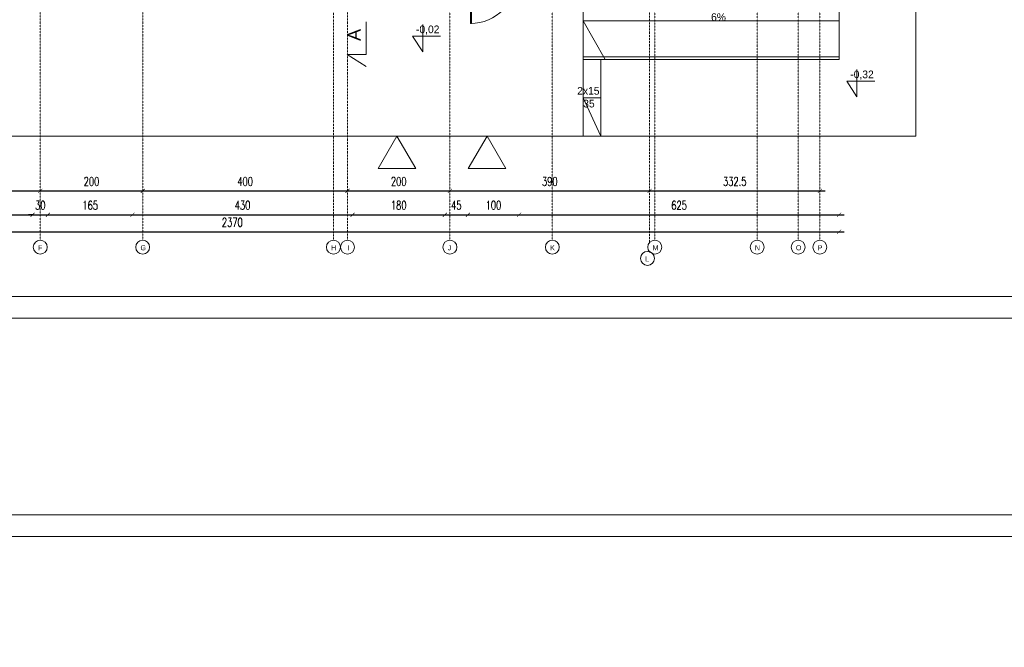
# Model space of a CAD drawing. Header units: millimetres. Extents: x -115268 to 140687, y -37779 to 24471.
# Tile 263 of 311: x 52450 to 54373, y 14726 to 15953. Entities that reach past the tile are written whole.
import ezdxf
from ezdxf.enums import TextEntityAlignment as Align

# ---------------------------------------------------------------- set-up
doc = ezdxf.new("R2010")
doc.units = ezdxf.units.MM
doc.header["$PDMODE"] = 2
doc.header["$PDSIZE"] = 1
doc.linetypes.add('AUSGEZOGEN', pattern=[0])
doc.linetypes.add('DASHDOT', pattern=[1, 0.5, -0.25, 0, -0.25])
doc.layers.get('0').update_dxf_attribs({"lineweight": 9})
for name, color, linetype, lineweight in [('A stolarka', 4, 'Continuous', 9), ('A_CIENKA', 7, 'Continuous', 9), ('A_HATCH', 8, 'Continuous', 9), ('A_OSIE', 1, 'DASHDOT', 9)]:
    doc.layers.add(name, color=color, linetype=linetype, lineweight=lineweight)
doc.layers.add('A_WYMIAR', color=253, linetype='Continuous', lineweight=5, transparency=0.2)
doc.styles.add('Arial', font='arial.ttf')
doc.styles.add('romans 1-100', font='romans.shx', dxfattribs={"width": 0.7, "height": 17})
doc.dimstyles.new('___SKALA_1_100', dxfattribs={"dimscale": 10, "dimtxt": 17, "dimasz": 0.8, "dimexe": 2, "dimexo": 2, "dimgap": 1, "dimtad": 1, "dimdec": 4, "dimrnd": 0.5, "dimdsep": 46, "dimtxsty": 'romans 1-100', "dimblk": 'ARCHTICK', "dimcen": 0.1, "dimdle": 1, "dimse1": 1, "dimse2": 1, "dimadec": 0, "dimazin": 0, "dimtfac": 1, "dimtdec": 4, "dimtix": 1, "dimtmove": 0, "dimatfit": 3, "dimldrblk": 'ARCHTICK', "dimfxl": 6, "dimfxlon": 1, "dimtolj": 1, "dimarcsym": 0})

# ---------------------------------------------------------------- blocks, each defined once
blk = doc.blocks.new('AnonymMegaMac_nNn046')
at = {"layer": 'A stolarka', "color": 3, "linetype": 'AUSGEZOGEN', "lineweight": 0}
blk.add_line((39330.3, -9107.1), (39330.3, -9092.1), dxfattribs=at)
at = {"layer": 'A stolarka', "color": 7, "linetype": 'AUSGEZOGEN', "lineweight": 0}
for points in [[(39280.3, -9094.6), (39285.3, -9094.6), (39285.3, -9104.6), (39280.3, -9104.6)], [(39375.3, -9094.6), (39380.3, -9094.6), (39380.3, -9104.6), (39375.3, -9104.6)], [(39285.3, -9104.6), (39287.3, -9104.6), (39287.3, -9194.6), (39285.3, -9194.6)]]:
    blk.add_lwpolyline(points, close=True, dxfattribs=at)
at = {"layer": 'A stolarka', "color": 8, "linetype": 'AUSGEZOGEN', "lineweight": 0}
blk.add_arc((39285.3, -9104.6), 90, 270, 360, dxfattribs=at)
blk = doc.blocks.new('_ArchTick')
at = {"color": 0, "linetype": 'ByBlock', "const_width": 0.15}
blk.add_lwpolyline([(-0.5, -0.5), (0.5, 0.5)], dxfattribs=at)
blk = doc.blocks.new('*D933')
at = {"layer": 'A_WYMIAR', "color": 0, "lineweight": -2, "transparency": 16777216}
blk.add_line((51670.5, 15538.3), (54060.5, 15538.3), dxfattribs=at)
at = {"layer": 'Defpoints', "color": 0, "transparency": 16777216}
for p in [(51680.5, 18229.6), (54050.5, 16629.6), (54050.5, 15538.3)]:
    blk.add_point(p, dxfattribs=at)
at = {"layer": 'A_WYMIAR', "color": 0, "lineweight": -2, "transparency": 16777216, "xscale": 8, "yscale": 8, "zscale": 8, "rotation": 180}
blk.add_blockref('_ArchTick', (51680.5, 15538.3), dxfattribs=at)
at = {"layer": 'A_WYMIAR', "color": 0, "lineweight": -2, "transparency": 16777216, "xscale": 8, "yscale": 8, "zscale": 8}
blk.add_blockref('_ArchTick', (54050.5, 15538.3), dxfattribs=at)
at = {"layer": 'A_WYMIAR', "color": 0, "transparency": 16777216, "insert": (52865.5, 15556.8), "char_height": 17, "attachment_point": 5, "style": 'romans 1-100'}
blk.add_mtext('\\A1;2370', dxfattribs=at)
blk = doc.blocks.new('*D942')
at = {"layer": 'A_WYMIAR', "color": 0, "lineweight": -2, "transparency": 16777216}
blk.add_line((52295.5, 15571.6), (52485.5, 15571.6), dxfattribs=at)
at = {"layer": 'Defpoints', "color": 0, "transparency": 16777216}
for p in [(52305.5, 15902.5), (52475.5, 15902.5), (52475.5, 15571.6)]:
    blk.add_point(p, dxfattribs=at)
at = {"layer": 'A_WYMIAR', "color": 0, "lineweight": -2, "transparency": 16777216, "xscale": 8, "yscale": 8, "zscale": 8, "rotation": 180}
blk.add_blockref('_ArchTick', (52305.5, 15571.6), dxfattribs=at)
at = {"layer": 'A_WYMIAR', "color": 0, "lineweight": -2, "transparency": 16777216, "xscale": 8, "yscale": 8, "zscale": 8}
blk.add_blockref('_ArchTick', (52475.5, 15571.6), dxfattribs=at)
at = {"layer": 'A_WYMIAR', "color": 0, "transparency": 16777216, "insert": (52390.5, 15590.1), "char_height": 17, "attachment_point": 5, "style": 'romans 1-100'}
blk.add_mtext('\\A1;170', dxfattribs=at)
blk = doc.blocks.new('*D943')
at = {"layer": 'A_WYMIAR', "color": 0, "lineweight": -2, "transparency": 16777216}
for p, q in [((52475.5, 15571.6), (52467.5, 15571.6)), ((52475.5, 15571.6), (52505.5, 15571.6)), ((52505.5, 15571.6), (52513.5, 15571.6))]:
    blk.add_line(p, q, dxfattribs=at)
at = {"layer": 'Defpoints', "color": 0, "transparency": 16777216}
for p in [(52475.5, 15902.5), (52505.5, 15902.5), (52505.5, 15571.6)]:
    blk.add_point(p, dxfattribs=at)
at = {"layer": 'A_WYMIAR', "color": 0, "lineweight": -2, "transparency": 16777216, "xscale": 8, "yscale": 8, "zscale": 8}
blk.add_blockref('_ArchTick', (52475.5, 15571.6), dxfattribs=at)
at = {"layer": 'A_WYMIAR', "color": 0, "lineweight": -2, "transparency": 16777216, "xscale": 8, "yscale": 8, "zscale": 8, "rotation": 180}
blk.add_blockref('_ArchTick', (52505.5, 15571.6), dxfattribs=at)
at = {"layer": 'A_WYMIAR', "color": 0, "transparency": 16777216, "insert": (52490.5, 15590.1), "char_height": 17, "attachment_point": 5, "style": 'romans 1-100'}
blk.add_mtext('\\A1;30', dxfattribs=at)
blk = doc.blocks.new('*D944')
at = {"layer": 'A_WYMIAR', "color": 0, "lineweight": -2, "transparency": 16777216}
blk.add_line((52495.5, 15571.6), (52680.5, 15571.6), dxfattribs=at)
at = {"layer": 'Defpoints', "color": 0, "transparency": 16777216}
for p in [(52505.5, 15902.5), (52670.5, 15902.5), (52670.5, 15571.6)]:
    blk.add_point(p, dxfattribs=at)
at = {"layer": 'A_WYMIAR', "color": 0, "lineweight": -2, "transparency": 16777216, "xscale": 8, "yscale": 8, "zscale": 8, "rotation": 180}
blk.add_blockref('_ArchTick', (52505.5, 15571.6), dxfattribs=at)
at = {"layer": 'A_WYMIAR', "color": 0, "lineweight": -2, "transparency": 16777216, "xscale": 8, "yscale": 8, "zscale": 8}
blk.add_blockref('_ArchTick', (52670.5, 15571.6), dxfattribs=at)
at = {"layer": 'A_WYMIAR', "color": 0, "transparency": 16777216, "insert": (52588, 15590.1), "char_height": 17, "attachment_point": 5, "style": 'romans 1-100'}
blk.add_mtext('\\A1;165', dxfattribs=at)
blk = doc.blocks.new('*D945')
at = {"layer": 'A_WYMIAR', "color": 0, "lineweight": -2, "transparency": 16777216}
blk.add_line((52660.5, 15571.6), (53110.5, 15571.6), dxfattribs=at)
at = {"layer": 'Defpoints', "color": 0, "transparency": 16777216}
for p in [(52670.5, 15902.5), (53100.5, 15822.5), (53100.5, 15571.6)]:
    blk.add_point(p, dxfattribs=at)
at = {"layer": 'A_WYMIAR', "color": 0, "lineweight": -2, "transparency": 16777216, "xscale": 8, "yscale": 8, "zscale": 8, "rotation": 180}
blk.add_blockref('_ArchTick', (52670.5, 15571.6), dxfattribs=at)
at = {"layer": 'A_WYMIAR', "color": 0, "lineweight": -2, "transparency": 16777216, "xscale": 8, "yscale": 8, "zscale": 8}
blk.add_blockref('_ArchTick', (53100.5, 15571.6), dxfattribs=at)
at = {"layer": 'A_WYMIAR', "color": 0, "transparency": 16777216, "insert": (52885.5, 15590.1), "char_height": 17, "attachment_point": 5, "style": 'romans 1-100'}
blk.add_mtext('\\A1;430', dxfattribs=at)
blk = doc.blocks.new('*D946')
at = {"layer": 'A_WYMIAR', "color": 0, "lineweight": -2, "transparency": 16777216}
blk.add_line((53090.5, 15571.6), (53290.5, 15571.6), dxfattribs=at)
at = {"layer": 'Defpoints', "color": 0, "transparency": 16777216}
for p in [(53100.5, 15822.5), (53280.5, 15822.5), (53280.5, 15571.6)]:
    blk.add_point(p, dxfattribs=at)
at = {"layer": 'A_WYMIAR', "color": 0, "lineweight": -2, "transparency": 16777216, "xscale": 8, "yscale": 8, "zscale": 8, "rotation": 180}
blk.add_blockref('_ArchTick', (53100.5, 15571.6), dxfattribs=at)
at = {"layer": 'A_WYMIAR', "color": 0, "lineweight": -2, "transparency": 16777216, "xscale": 8, "yscale": 8, "zscale": 8}
blk.add_blockref('_ArchTick', (53280.5, 15571.6), dxfattribs=at)
at = {"layer": 'A_WYMIAR', "color": 0, "transparency": 16777216, "insert": (53190.5, 15590.1), "char_height": 17, "attachment_point": 5, "style": 'romans 1-100'}
blk.add_mtext('\\A1;180', dxfattribs=at)
blk = doc.blocks.new('*D947')
at = {"layer": 'A_WYMIAR', "color": 0, "lineweight": -2, "transparency": 16777216}
blk.add_line((53270.5, 15571.6), (53335.5, 15571.6), dxfattribs=at)
at = {"layer": 'Defpoints', "color": 0, "transparency": 16777216}
for p in [(53280.5, 15822.5), (53325.5, 15822.5), (53325.5, 15571.6)]:
    blk.add_point(p, dxfattribs=at)
at = {"layer": 'A_WYMIAR', "color": 0, "lineweight": -2, "transparency": 16777216, "xscale": 8, "yscale": 8, "zscale": 8, "rotation": 180}
blk.add_blockref('_ArchTick', (53280.5, 15571.6), dxfattribs=at)
at = {"layer": 'A_WYMIAR', "color": 0, "lineweight": -2, "transparency": 16777216, "xscale": 8, "yscale": 8, "zscale": 8}
blk.add_blockref('_ArchTick', (53325.5, 15571.6), dxfattribs=at)
at = {"layer": 'A_WYMIAR', "color": 0, "transparency": 16777216, "insert": (53303, 15590.1), "char_height": 17, "attachment_point": 5, "style": 'romans 1-100'}
blk.add_mtext('\\A1;45', dxfattribs=at)
blk = doc.blocks.new('*D948')
at = {"layer": 'A_WYMIAR', "color": 0, "lineweight": -2, "transparency": 16777216}
blk.add_line((53315.5, 15571.6), (53435.5, 15571.6), dxfattribs=at)
at = {"layer": 'Defpoints', "color": 0, "transparency": 16777216}
for p in [(53325.5, 15822.5), (53425.5, 15822.5), (53425.5, 15571.6)]:
    blk.add_point(p, dxfattribs=at)
at = {"layer": 'A_WYMIAR', "color": 0, "lineweight": -2, "transparency": 16777216, "xscale": 8, "yscale": 8, "zscale": 8, "rotation": 180}
blk.add_blockref('_ArchTick', (53325.5, 15571.6), dxfattribs=at)
at = {"layer": 'A_WYMIAR', "color": 0, "lineweight": -2, "transparency": 16777216, "xscale": 8, "yscale": 8, "zscale": 8}
blk.add_blockref('_ArchTick', (53425.5, 15571.6), dxfattribs=at)
at = {"layer": 'A_WYMIAR', "color": 0, "transparency": 16777216, "insert": (53375.5, 15590.1), "char_height": 17, "attachment_point": 5, "style": 'romans 1-100'}
blk.add_mtext('\\A1;100', dxfattribs=at)
blk = doc.blocks.new('*D949')
at = {"layer": 'A_WYMIAR', "color": 0, "lineweight": -2, "transparency": 16777216}
blk.add_line((53415.5, 15571.6), (54060.5, 15571.6), dxfattribs=at)
at = {"layer": 'Defpoints', "color": 0, "transparency": 16777216}
for p in [(53425.5, 15822.5), (54050.5, 15822.5), (54050.5, 15571.6)]:
    blk.add_point(p, dxfattribs=at)
at = {"layer": 'A_WYMIAR', "color": 0, "lineweight": -2, "transparency": 16777216, "xscale": 8, "yscale": 8, "zscale": 8, "rotation": 180}
blk.add_blockref('_ArchTick', (53425.5, 15571.6), dxfattribs=at)
at = {"layer": 'A_WYMIAR', "color": 0, "lineweight": -2, "transparency": 16777216, "xscale": 8, "yscale": 8, "zscale": 8}
blk.add_blockref('_ArchTick', (54050.5, 15571.6), dxfattribs=at)
at = {"layer": 'A_WYMIAR', "color": 0, "transparency": 16777216, "insert": (53738, 15590.1), "char_height": 17, "attachment_point": 5, "style": 'romans 1-100'}
blk.add_mtext('\\A1;625', dxfattribs=at)
blk = doc.blocks.new('*D954')
at = {"layer": 'A_WYMIAR', "color": 0, "lineweight": -2, "transparency": 16777216}
blk.add_line((52280.5, 15618.2), (52500.5, 15618.2), dxfattribs=at)
at = {"layer": 'Defpoints', "color": 0, "transparency": 16777216}
for p in [(52290.5, 15889.6), (52490.5, 15889.6), (52490.5, 15618.2)]:
    blk.add_point(p, dxfattribs=at)
at = {"layer": 'A_WYMIAR', "color": 0, "lineweight": -2, "transparency": 16777216, "xscale": 8, "yscale": 8, "zscale": 8, "rotation": 180}
blk.add_blockref('_ArchTick', (52290.5, 15618.2), dxfattribs=at)
at = {"layer": 'A_WYMIAR', "color": 0, "lineweight": -2, "transparency": 16777216, "xscale": 8, "yscale": 8, "zscale": 8}
blk.add_blockref('_ArchTick', (52490.5, 15618.2), dxfattribs=at)
at = {"layer": 'A_WYMIAR', "color": 0, "transparency": 16777216, "insert": (52390.5, 15636.7), "char_height": 17, "attachment_point": 5, "style": 'romans 1-100'}
blk.add_mtext('\\A1;200', dxfattribs=at)
blk = doc.blocks.new('*D955')
at = {"layer": 'A_WYMIAR', "color": 0, "lineweight": -2, "transparency": 16777216}
blk.add_line((52480.5, 15618.2), (52700.5, 15618.2), dxfattribs=at)
at = {"layer": 'Defpoints', "color": 0, "transparency": 16777216}
for p in [(52490.5, 15889.6), (52690.5, 15847.1), (52690.5, 15618.2)]:
    blk.add_point(p, dxfattribs=at)
at = {"layer": 'A_WYMIAR', "color": 0, "lineweight": -2, "transparency": 16777216, "xscale": 8, "yscale": 8, "zscale": 8, "rotation": 180}
blk.add_blockref('_ArchTick', (52490.5, 15618.2), dxfattribs=at)
at = {"layer": 'A_WYMIAR', "color": 0, "lineweight": -2, "transparency": 16777216, "xscale": 8, "yscale": 8, "zscale": 8}
blk.add_blockref('_ArchTick', (52690.5, 15618.2), dxfattribs=at)
at = {"layer": 'A_WYMIAR', "color": 0, "transparency": 16777216, "insert": (52590.5, 15636.7), "char_height": 17, "attachment_point": 5, "style": 'romans 1-100'}
blk.add_mtext('\\A1;200', dxfattribs=at)
blk = doc.blocks.new('*D956')
at = {"layer": 'A_WYMIAR', "color": 0, "lineweight": -2, "transparency": 16777216}
blk.add_line((52680.5, 15618.2), (53100.5, 15618.2), dxfattribs=at)
at = {"layer": 'Defpoints', "color": 0, "transparency": 16777216}
for p in [(52690.5, 15847.1), (53090.5, 15847.1), (53090.5, 15618.2)]:
    blk.add_point(p, dxfattribs=at)
at = {"layer": 'A_WYMIAR', "color": 0, "lineweight": -2, "transparency": 16777216, "xscale": 8, "yscale": 8, "zscale": 8, "rotation": 180}
blk.add_blockref('_ArchTick', (52690.5, 15618.2), dxfattribs=at)
at = {"layer": 'A_WYMIAR', "color": 0, "lineweight": -2, "transparency": 16777216, "xscale": 8, "yscale": 8, "zscale": 8}
blk.add_blockref('_ArchTick', (53090.5, 15618.2), dxfattribs=at)
at = {"layer": 'A_WYMIAR', "color": 0, "transparency": 16777216, "insert": (52890.5, 15636.7), "char_height": 17, "attachment_point": 5, "style": 'romans 1-100'}
blk.add_mtext('\\A1;400', dxfattribs=at)
blk = doc.blocks.new('*D957')
at = {"layer": 'A_WYMIAR', "color": 0, "lineweight": -2, "transparency": 16777216}
blk.add_line((53080.5, 15618.2), (53300.5, 15618.2), dxfattribs=at)
at = {"layer": 'Defpoints', "color": 0, "transparency": 16777216}
for p in [(53090.5, 15847.1), (53290.5, 15847.1), (53290.5, 15618.2)]:
    blk.add_point(p, dxfattribs=at)
at = {"layer": 'A_WYMIAR', "color": 0, "lineweight": -2, "transparency": 16777216, "xscale": 8, "yscale": 8, "zscale": 8, "rotation": 180}
blk.add_blockref('_ArchTick', (53090.5, 15618.2), dxfattribs=at)
at = {"layer": 'A_WYMIAR', "color": 0, "lineweight": -2, "transparency": 16777216, "xscale": 8, "yscale": 8, "zscale": 8}
blk.add_blockref('_ArchTick', (53290.5, 15618.2), dxfattribs=at)
at = {"layer": 'A_WYMIAR', "color": 0, "transparency": 16777216, "insert": (53190.5, 15636.7), "char_height": 17, "attachment_point": 5, "style": 'romans 1-100'}
blk.add_mtext('\\A1;200', dxfattribs=at)
blk = doc.blocks.new('*D958')
at = {"layer": 'A_WYMIAR', "color": 0, "lineweight": -2, "transparency": 16777216}
blk.add_line((53280.5, 15618.2), (53690.5, 15618.2), dxfattribs=at)
at = {"layer": 'Defpoints', "color": 0, "transparency": 16777216}
for p in [(53290.5, 15847.1), (53680.5, 15847.1), (53680.5, 15618.2)]:
    blk.add_point(p, dxfattribs=at)
at = {"layer": 'A_WYMIAR', "color": 0, "lineweight": -2, "transparency": 16777216, "xscale": 8, "yscale": 8, "zscale": 8, "rotation": 180}
blk.add_blockref('_ArchTick', (53290.5, 15618.2), dxfattribs=at)
at = {"layer": 'A_WYMIAR', "color": 0, "lineweight": -2, "transparency": 16777216, "xscale": 8, "yscale": 8, "zscale": 8}
blk.add_blockref('_ArchTick', (53680.5, 15618.2), dxfattribs=at)
at = {"layer": 'A_WYMIAR', "color": 0, "transparency": 16777216, "insert": (53485.5, 15636.7), "char_height": 17, "attachment_point": 5, "style": 'romans 1-100'}
blk.add_mtext('\\A1;390', dxfattribs=at)
blk = doc.blocks.new('*D959')
at = {"layer": 'A_WYMIAR', "color": 0, "lineweight": -2, "transparency": 16777216}
blk.add_line((53670.5, 15618.2), (54023, 15618.2), dxfattribs=at)
at = {"layer": 'Defpoints', "color": 0, "transparency": 16777216}
for p in [(53680.5, 15847.1), (54013, 15847.1), (54013, 15618.2)]:
    blk.add_point(p, dxfattribs=at)
at = {"layer": 'A_WYMIAR', "color": 0, "lineweight": -2, "transparency": 16777216, "xscale": 8, "yscale": 8, "zscale": 8, "rotation": 180}
blk.add_blockref('_ArchTick', (53680.5, 15618.2), dxfattribs=at)
at = {"layer": 'A_WYMIAR', "color": 0, "lineweight": -2, "transparency": 16777216, "xscale": 8, "yscale": 8, "zscale": 8}
blk.add_blockref('_ArchTick', (54013, 15618.2), dxfattribs=at)
at = {"layer": 'A_WYMIAR', "color": 0, "transparency": 16777216, "insert": (53846.7, 15636.7), "char_height": 17, "attachment_point": 5, "style": 'romans 1-100'}
blk.add_mtext('\\A1;332.5', dxfattribs=at)

msp = doc.modelspace()

# ---------------------------------------------------------------- linework, layer by layer
for p, q in [((53550.46936, 15875.24137), (53550.46936, 16025.24137)), ((54050.46936, 15875.24137), (54050.46936, 16025.24137)), ((53550.46936, 15950.24137), (54050.46936, 15950.24137)), ((53550.46936, 15950.24137), (53593.77063, 15875.24137)), ((54050.46936, 15880.24137), (53550.46936, 15880.24137)), ((54050.46936, 15875.24137), (53550.46936, 15875.24137)), ((53550.46936, 15725.24137), (53550.46936, 15875.24137)), ((53585.46936, 15725.24137), (53585.46936, 15875.24137)), ((53585.46936, 15800.24137), (53550.46936, 15800.24137)), ((53550.46936, 15800.24137), (53585.46936, 15725.24137))]:
    msp.add_line(p, q)
at = {"layer": 'A_CIENKA'}
for p, q in [((53237.25779, 15943.40194), (53237.25779, 15889.97379)), ((53237.25779, 15920.75687), (53217.25779, 15920.75687)), ((53217.25779, 15920.75687), (53237.25779, 15889.97379)), ((53237.25779, 15920.75687), (53272.16819, 15920.75687)), ((54085.36165, 15855.39978), (54085.36165, 15801.97163)), ((54085.36165, 15832.75472), (54065.36165, 15832.75472)), ((54065.36165, 15832.75472), (54085.36165, 15801.97163)), ((54085.36165, 15832.75472), (54120.27205, 15832.75472)), ((54200.46936, 15725.24137), (51351.55, 15725.24137))]:
    msp.add_line(p, q, dxfattribs=at)
for points in [[(49907.66685, 19569.72918), (55847.66685, 19569.72918), (55847.66685, 15369.30061), (49907.66685, 15369.30061), (49907.66685, 19569.72918)], [(53126.59286, 15948.40315), (53126.59286, 15885.01733), (53089.99705, 15885.01733), (53126.59286, 15861.15551)], [(49907.66685, 14985.39425), (55847.66685, 14985.39425), (55847.66685, 10784.96568), (49907.66685, 10784.96568), (49907.66685, 14985.39425)]]:
    msp.add_lwpolyline(points, dxfattribs=at)
for points in [[(50162.23828, 19527.30061), (55799.31832, 19527.30061), (55799.31832, 15411.72918), (50162.23828, 15411.72918)], [(53187.10498, 15725.24137), (53150.50916, 15661.85556), (53223.70079, 15661.85556)], [(53362.91034, 15725.24137), (53326.31452, 15661.85556), (53399.50616, 15661.85556)], [(50162.23828, 14942.96568), (55799.31832, 14942.96568), (55799.31832, 10827.39425), (50162.23828, 10827.39425)]]:
    msp.add_lwpolyline(points, close=True, dxfattribs=at)
at = {"layer": 'A_HATCH'}
msp.add_line((54200.46936, 17245.24137), (54200.46936, 15725.24137), dxfattribs=at)
for centre in [(52490.46936, 15508.1888), (52690.46936, 15508.1888), (53062.96936, 15508.1888), (53090.46936, 15508.1888), (53290.46936, 15508.1888), (53490.46936, 15508.1888), (53690.46936, 15508.1888), (53890.46936, 15508.1888), (53970.46936, 15508.1888), (54012.96936, 15508.1888), (53676.29659, 15486.40709)]:
    msp.add_circle(centre, 13.62687, dxfattribs=at)
at = {"layer": 'A_OSIE', "ltscale": 0.3}
for p, q in [((52490.46936, 15521.81567), (52490.46936, 18758.87768)), ((52690.46936, 15521.81567), (52690.46936, 18758.87768)), ((53062.96936, 18758.87768), (53062.96936, 15521.81567)), ((53090.46936, 15521.81567), (53090.46936, 18758.87768)), ((53290.46936, 18758.87768), (53290.46936, 15521.81567)), ((53490.46936, 18758.87768), (53490.46936, 15521.81567)), ((53680.46936, 18763.12205), (53680.46936, 15517.44578)), ((53690.46936, 18758.87768), (53690.46936, 15521.81567)), ((53890.46936, 18758.87768), (53890.46936, 15521.81567)), ((53970.46936, 18758.87768), (53970.46936, 15521.81567)), ((54012.96936, 18758.87768), (54012.96936, 15521.81567))]:
    msp.add_line(p, q, dxfattribs=at)

# ---------------------------------------------------------------- block references
at = {"layer": 'A stolarka'}
msp.add_blockref('AnonymMegaMac_nNn046', (14045.20271, 25139.85195), dxfattribs=at)

# ---------------------------------------------------------------- texts
at = {"style": 'Arial', "width": 1.001249}
msp.add_text('A', height=25, rotation=90, dxfattribs=at).set_placement((53115.94415, 15911.23467), (53115.94415, 15934.60967), align=Align.FIT)
at = {"layer": 'A_CIENKA', "char_height": 15, "attachment_point": 1}
for s, width, insert in [('6%', 45.7777105, (53800.46936, 15965.24137)), ('-0,02', 46.418141, (53224.26955, 15941.3726)), ('-0,32', 45.7777105, (54072.37341, 15853.37044)), ('2x15\\P\\pxqc;35', 45.7777105, (53539.06675, 15821.2477))]:
    msp.add_mtext_dynamic_manual_height_columns(s, width=width, gutter_width=17.5, heights=[0], dxfattribs=dict(at, insert=insert))
at = {"layer": 'A_HATCH', "char_height": 10, "attachment_point": 1, "style": 'Arial'}
for s, insert in [(' F', (52482.2194, 15512.13964)), (' G', (52682.2194, 15512.13964)), (' H', (53054.7194, 15512.13964)), ('  I', (53082.2194, 15512.13964)), (' J', (53282.2194, 15512.13964)), (' K', (53482.2194, 15512.13964)), (' M', (53682.2194, 15512.13964)), (' N', (53882.2194, 15512.13964)), (' O', (53962.2194, 15512.13964)), (' P', (54004.7194, 15512.13964)), (' L', (53668.04663, 15490.35792))]:
    msp.add_mtext_dynamic_manual_height_columns(s, width=473.6976626, gutter_width=1.25, heights=[0], dxfattribs=dict(at, insert=insert))

# ---------------------------------------------------------------- dimensions: what is measured, and where the dimension line sits
at = {"layer": 'A_WYMIAR'}
dim = msp.add_linear_dim(base=(54050.46936, 15538.30232), p1=(51680.46936, 18229.55474), p2=(54050.46936, 16629.55474), dimstyle='___SKALA_1_100', dxfattribs=at)
dim.commit()
dim.dimension.update_dxf_attribs({"geometry": '*D933', "text_midpoint": (52865.46936, 15556.80232)})
for base, p1, p2, picture, middle in [((52475.46936, 15571.64279), (52305.46936, 15902.47446), (52475.46936, 15902.47446), '*D942', (52390.46936, 15590.14279)), ((52505.46936, 15571.64279), (52475.46936, 15902.47446), (52505.46936, 15902.47446), '*D943', (52490.46936, 15590.14279)), ((52670.46936, 15571.64279), (52505.46936, 15902.47446), (52670.46936, 15902.47446), '*D944', (52587.96936, 15590.14279)), ((53100.46936, 15571.64279), (52670.46936, 15902.47446), (53100.46936, 15822.47446), '*D945', (52885.46936, 15590.14279)), ((52490.46936, 15618.20981), (52290.46936, 15889.55474), (52490.46936, 15889.55474), '*D954', (52390.46936, 15636.70981)), ((52690.46936, 15618.20981), (52490.46936, 15889.55474), (52690.46936, 15847.05474), '*D955', (52590.46936, 15636.70981)), ((53090.46936, 15618.20981), (52690.46936, 15847.05474), (53090.46936, 15847.05474), '*D956', (52890.46936, 15636.70981)), ((53290.46936, 15618.20981), (53090.46936, 15847.05474), (53290.46936, 15847.05474), '*D957', (53190.46936, 15636.70981)), ((53680.46936, 15618.20981), (53290.46936, 15847.05474), (53680.46936, 15847.05474), '*D958', (53485.46936, 15636.70981)), ((54012.96936, 15618.20981), (53680.46936, 15847.05474), (54012.96936, 15847.05474), '*D959', (53846.71936, 15636.70981)), ((53280.46936, 15571.64279), (53100.46936, 15822.47446), (53280.46936, 15822.47446), '*D946', (53190.46936, 15590.14279)), ((53325.46936, 15571.64279), (53280.46936, 15822.47446), (53325.46936, 15822.47446), '*D947', (53302.96936, 15590.14279)), ((53425.46936, 15571.64279), (53325.46936, 15822.47446), (53425.46936, 15822.47446), '*D948', (53375.46936, 15590.14279)), ((54050.46936, 15571.64279), (53425.46936, 15822.47446), (54050.46936, 15822.47446), '*D949', (53737.96936, 15590.14279))]:
    dim = msp.add_linear_dim(base=base, p1=p1, p2=p2, dimstyle='___SKALA_1_100', override={"dimtmove": 1}, dxfattribs=at)
    dim.commit()
    dim.dimension.update_dxf_attribs({"geometry": picture, "text_midpoint": middle})

doc.saveas('drawing.dxf')
